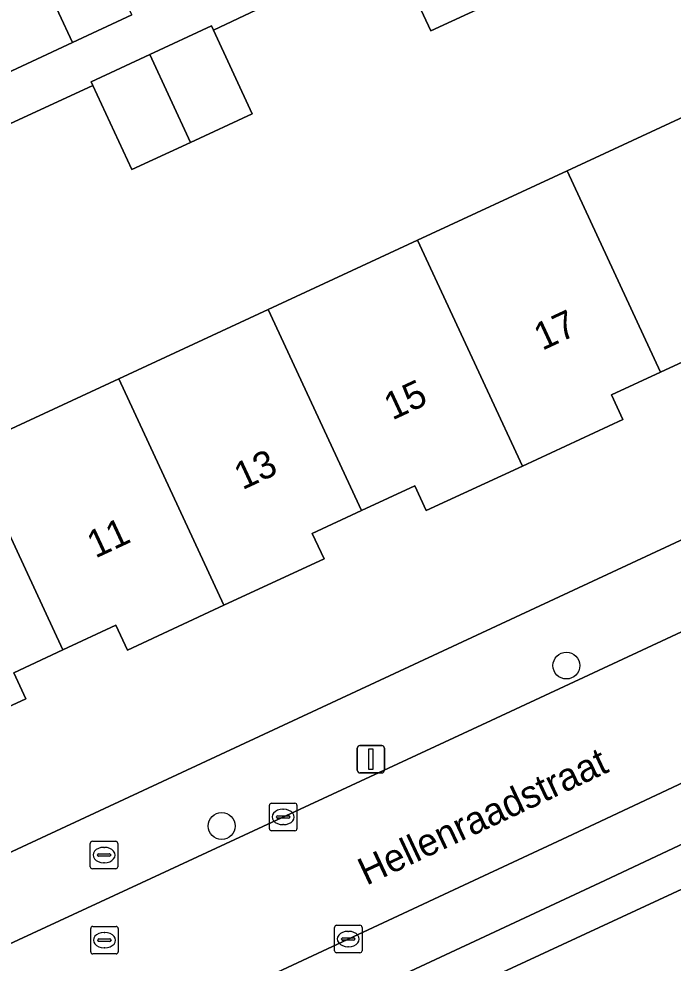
# Model space of a CAD drawing. Extents: x 160030 to 160839, y 385325 to 386450.
# Drawn here: x 160581.85 to 160605.67, y 385997.07 to 386031.48 of the extents above; entities that cross this region are included whole.
import ezdxf

# ---------------------------------------------------------------- set-up
doc = ezdxf.new("R2010")
doc.units = 0
for name, color, linetype in [('IMGEO_Boom', 7, 'Continuous'), ('IMGEO_Brandkraan', 7, 'Continuous'), ('IMGEO_Erf', 7, 'Continuous'), ('IMGEO_Kolk', 7, 'Continuous'), ('IMGEO_Lichtmast', 7, 'Continuous'), ('IMGEO_Openbare_ruimte_label', 7, 'Continuous'), ('IMGEO_Pand', 7, 'Continuous'), ('IMGEO_Pand_nummerreeks', 7, 'Continuous'), ('IMGEO_Parkeervlak_open', 7, 'Continuous'), ('IMGEO_Rijbaan_lokaal_open', 7, 'Continuous'), ('IMGEO_Rioolput', 7, 'Continuous'), ('IMGEO_Voetpad_open', 7, 'Continuous')]:
    doc.layers.add(name, color=color, linetype=linetype)

msp = doc.modelspace()

# ---------------------------------------------------------------- linework, layer by layer
at = {"layer": 'IMGEO_Boom'}
for centre in [(160601.785, 386007.913), (160589.23, 386002.067)]:
    msp.add_circle(centre, 0.489, dxfattribs=at)
at = {"layer": 'IMGEO_Brandkraan'}
for p, q in [((160584.448, 386000.583), (160584.448, 386001.435)), ((160584.523, 386001.509), (160585.375, 386001.509)), ((160584.936, 386001.289), (160584.961, 386001.289)), ((160585.449, 386001.435), (160585.449, 386000.583)), ((160584.707, 386001.003), (160584.707, 386001.015)), ((160585.145, 386000.966), (160584.747, 386000.966)), ((160584.75, 386001.052), (160585.148, 386001.052)), ((160585.191, 386001.015), (160585.191, 386001.003)), ((160584.959, 386000.729), (160584.934, 386000.729)), ((160585.375, 386000.509), (160584.523, 386000.509))]:
    msp.add_line(p, q, dxfattribs=at)
for points in [[(160584.448, 386000.583), (160584.448, 386001.435)], [(160584.523, 386001.509), (160585.375, 386001.509)], [(160585.449, 386001.435), (160585.449, 386000.583)], [(160585.375, 386000.509), (160584.523, 386000.509)]]:
    msp.add_lwpolyline(points, dxfattribs=at)
for centre, radius, start, end in [((160584.525, 386001.433), 0.0765, 91.552, 178.448), ((160584.525, 386001.433), 0.0765, 91.552, 178.448), ((160585.373, 386001.433), 0.0765, 1.552, 88.448), ((160585.373, 386001.433), 0.0765, 1.552, 88.448), ((160584.747, 386001.012), 0.0403, 85.8775, 175.7526), ((160584.744, 386001.002), 0.0366, 178.938, 274.7102), ((160585.148, 386001.009), 0.043, 264.8664, 352.4533), ((160585.152, 386001.014), 0.0386, 1.7309, 96.639), ((160584.525, 386000.585), 0.0765, 181.552, 268.448), ((160584.525, 386000.585), 0.0765, 181.552, 268.448), ((160585.373, 386000.585), 0.0765, 271.552, 358.448), ((160585.373, 386000.585), 0.0765, 271.552, 358.448)]:
    msp.add_arc(centre, radius, start, end, dxfattribs=at)
for centre, major_axis, ratio, start_param, end_param in [((160584.935, 386001.009), (-0.387, 0.002), 0.722429, 4.712389, 7.853982), ((160584.96, 386001.009), (-0.39, 0.002), 0.717154, 1.570796, 4.712389)]:
    msp.add_ellipse(centre, major_axis=major_axis, ratio=ratio, start_param=start_param, end_param=end_param, dxfattribs=at)
at = {"layer": 'IMGEO_Erf'}
for points in [[(160598.987, 386032.032), (160596.847, 386031.039), (160595.407, 386034.138), (160588.934, 386031.069), (160590.348, 386028.022), (160588.102, 386026.979), (160585.963, 386025.986), (160584.537, 386029.056), (160578.035, 386026.047)], [(160569.341, 386023.869), (160583.796, 386030.615), (160582.302, 386033.833)], [(160580.042, 386015.838), (160585.485, 386018.364), (160590.926, 386020.89), (160596.368, 386023.417), (160601.811, 386025.943), (160607.253, 386028.47), (160612.695, 386030.996), (160613.807, 386031.512)], [(160579.142, 386000), (160624.237, 386021.001)], [(160607.13, 386019.496), (160605.213, 386018.607), (160603.429, 386017.779), (160603.845, 386016.884), (160600.185, 386015.185), (160596.682, 386013.559), (160596.264, 386014.459), (160594.326, 386013.559), (160592.529, 386012.725), (160592.958, 386011.801), (160589.313, 386010.109), (160585.799, 386008.478), (160585.38, 386009.38), (160583.451, 386008.485), (160581.659, 386007.653), (160582.098, 386006.707), (160578.448, 386005.013)], [(160607.278, 385995.984), (160610.911, 385997.673), (160611.324, 385996.784), (160613.132, 385997.625), (160615.017, 385998.502), (160614.609, 385999.379), (160615.945, 386000), (160618.046, 386000.977), (160618.348, 386000.326), (160618.612, 386000.449), (160616.633, 386004.705), (160606.491, 386000), (160559.377, 385978.143)]]:
    msp.add_lwpolyline(points, dxfattribs=at)
at = {"layer": 'IMGEO_Kolk'}
for p, q in [((160590.972, 386001.97), (160590.972, 386002.822)), ((160591.047, 386002.896), (160591.899, 386002.896)), ((160591.46, 386002.676), (160591.485, 386002.676)), ((160591.973, 386002.822), (160591.973, 386001.97)), ((160591.231, 386002.39), (160591.231, 386002.402)), ((160591.669, 386002.353), (160591.271, 386002.353)), ((160591.274, 386002.439), (160591.672, 386002.439)), ((160591.715, 386002.402), (160591.715, 386002.39)), ((160591.899, 386001.896), (160591.047, 386001.896)), ((160591.483, 386002.116), (160591.458, 386002.116)), ((160593.341, 385997.522), (160593.341, 385998.374)), ((160593.416, 385998.448), (160594.268, 385998.448)), ((160593.829, 385998.228), (160593.854, 385998.228)), ((160594.342, 385998.374), (160594.342, 385997.522)), ((160593.6, 385997.942), (160593.6, 385997.954)), ((160594.038, 385997.905), (160593.64, 385997.905)), ((160593.643, 385997.991), (160594.041, 385997.991)), ((160594.084, 385997.954), (160594.084, 385997.942)), ((160594.268, 385997.448), (160593.416, 385997.448)), ((160593.852, 385997.668), (160593.827, 385997.668))]:
    msp.add_line(p, q, dxfattribs=at)
for points in [[(160590.972, 386001.97), (160590.972, 386002.822)], [(160591.047, 386002.896), (160591.899, 386002.896)], [(160591.973, 386002.822), (160591.973, 386001.97)], [(160591.899, 386001.896), (160591.047, 386001.896)], [(160593.341, 385997.522), (160593.341, 385998.374)], [(160593.416, 385998.448), (160594.268, 385998.448)], [(160594.342, 385998.374), (160594.342, 385997.522)], [(160594.268, 385997.448), (160593.416, 385997.448)]]:
    msp.add_lwpolyline(points, dxfattribs=at)
for centre, radius, start, end in [((160591.049, 386002.82), 0.0765, 91.552, 178.448), ((160591.049, 386002.82), 0.0765, 91.552, 178.448), ((160591.897, 386002.82), 0.0765, 1.552, 88.448), ((160591.897, 386002.82), 0.0765, 1.552, 88.448), ((160591.271, 386002.399), 0.0403, 85.8775, 175.7526), ((160591.268, 386002.389), 0.0366, 178.938, 274.7102), ((160591.672, 386002.396), 0.043, 264.8664, 352.4533), ((160591.676, 386002.401), 0.0386, 1.7309, 96.639), ((160591.049, 386001.972), 0.0765, 181.552, 268.448), ((160591.049, 386001.972), 0.0765, 181.552, 268.448), ((160591.897, 386001.972), 0.0765, 271.552, 358.448), ((160591.897, 386001.972), 0.0765, 271.552, 358.448), ((160593.418, 385998.372), 0.0765, 91.552, 178.448), ((160593.418, 385998.372), 0.0765, 91.552, 178.448), ((160594.266, 385998.372), 0.0765, 1.552, 88.448), ((160594.266, 385998.372), 0.0765, 1.552, 88.448), ((160593.64, 385997.951), 0.0403, 85.8775, 175.7526), ((160593.637, 385997.941), 0.0366, 178.938, 274.7102), ((160594.041, 385997.948), 0.043, 264.8664, 352.4533), ((160594.045, 385997.953), 0.0386, 1.7309, 96.639), ((160593.418, 385997.524), 0.0765, 181.552, 268.448), ((160593.418, 385997.524), 0.0765, 181.552, 268.448), ((160594.266, 385997.524), 0.0765, 271.552, 358.448), ((160594.266, 385997.524), 0.0765, 271.552, 358.448)]:
    msp.add_arc(centre, radius, start, end, dxfattribs=at)
for centre, major_axis, ratio, start_param, end_param in [((160591.459, 386002.396), (-0.387, 0.002), 0.722429, 4.712389, 7.853982), ((160591.484, 386002.396), (-0.39, 0.002), 0.717154, 1.570796, 4.712389), ((160593.828, 385997.948), (-0.387, 0.002), 0.722429, 4.712389, 7.853982), ((160593.853, 385997.948), (-0.39, 0.002), 0.717154, 1.570796, 4.712389)]:
    msp.add_ellipse(centre, major_axis=major_axis, ratio=ratio, start_param=start_param, end_param=end_param, dxfattribs=at)
at = {"layer": 'IMGEO_Lichtmast'}
for p, q in [((160594.268, 386005.001), (160595.058, 386005.001)), ((160595.058, 386005.001), (160594.268, 386005.001)), ((160594.168, 386004.101), (160594.168, 386004.901)), ((160594.168, 386004.901), (160594.168, 386004.101)), ((160595.158, 386004.901), (160595.158, 386004.101)), ((160595.158, 386004.101), (160595.158, 386004.901)), ((160595.058, 386004.001), (160594.268, 386004.001)), ((160594.268, 386004.001), (160595.058, 386004.001))]:
    msp.add_line(p, q, dxfattribs=at)
msp.add_lwpolyline([(160594.588, 386004.876), (160594.738, 386004.876), (160594.738, 386004.126), (160594.588, 386004.126), (160594.588, 386004.876)], dxfattribs=at)
for centre, start, end in [((160594.268, 386004.901), 90, 180), ((160594.268, 386004.901), 90, 180), ((160595.058, 386004.901), 0, 90), ((160595.058, 386004.901), 360, 90), ((160594.268, 386004.101), 180, 270), ((160594.268, 386004.101), 180, 270), ((160595.058, 386004.101), 270, 0), ((160595.058, 386004.101), 270, 0)]:
    msp.add_arc(centre, 0.1, start, end, dxfattribs=at)
at = {"layer": 'IMGEO_Pand'}
for points in [[(160597.501, 386035.237), (160595.359, 386034.242), (160595.407, 386034.138), (160596.847, 386031.039), (160598.987, 386032.032)], [(160584.46, 386034.834), (160582.302, 386033.833), (160583.796, 386030.615), (160585.959, 386031.62)], [(160588.934, 386031.069), (160588.861, 386031.226), (160586.616, 386030.184), (160588.102, 386026.979), (160590.348, 386028.022)], [(160586.616, 386030.184), (160584.475, 386029.19), (160584.537, 386029.056), (160585.963, 386025.986), (160588.102, 386026.979)], [(160607.253, 386028.47), (160601.811, 386025.943), (160605.213, 386018.607), (160607.13, 386019.496), (160607.535, 386018.624), (160611.059, 386020.26)], [(160601.811, 386025.943), (160596.368, 386023.417), (160600.185, 386015.185), (160603.845, 386016.884), (160603.429, 386017.779), (160605.213, 386018.607)], [(160594.326, 386013.559), (160596.264, 386014.459), (160596.682, 386013.559), (160600.185, 386015.185), (160596.368, 386023.417), (160590.926, 386020.89)], [(160589.313, 386010.109), (160592.958, 386011.801), (160592.529, 386012.725), (160594.326, 386013.559), (160590.926, 386020.89), (160585.485, 386018.364)], [(160585.485, 386018.364), (160580.042, 386015.838), (160583.451, 386008.485), (160585.38, 386009.38), (160585.799, 386008.478), (160589.313, 386010.109)], [(160580.042, 386015.838), (160574.6, 386013.311), (160578.448, 386005.013), (160582.098, 386006.707), (160581.659, 386007.653), (160583.451, 386008.485)]]:
    msp.add_lwpolyline(points, close=True, dxfattribs=at)
at = {"layer": 'IMGEO_Parkeervlak_open'}
for points in [[(160615.95, 386008.316), (160601.819, 386001.676), (160598.232, 386000), (160575.628, 385989.44), (160549.886, 385977.576)], [(160602.999, 386000), (160614.097, 386005.215)], [(160553.955, 385977.098), (160602.999, 386000)]]:
    msp.add_lwpolyline(points, dxfattribs=at)
at = {"layer": 'IMGEO_Rijbaan_lokaal_open'}
for points in [[(160624.244, 386017.657), (160599.049, 386005.909), (160586.308, 386000), (160573.702, 385994.154), (160548.712, 385982.457), (160544.858, 385980.725), (160542.961, 385979.827), (160545.098, 385975.358), (160547.013, 385976.247), (160548.053, 385976.73), (160549.886, 385977.576), (160575.628, 385989.44), (160598.232, 386000)], [(160598.232, 386000), (160601.819, 386001.676), (160615.95, 386008.316), (160616.592, 386008.618), (160622.739, 386011.506)]]:
    msp.add_lwpolyline(points, dxfattribs=at)
at = {"layer": 'IMGEO_Rioolput'}
for p, q in [((160584.462, 385997.481), (160584.462, 385998.333)), ((160584.537, 385998.407), (160585.389, 385998.407)), ((160584.95, 385998.187), (160584.975, 385998.187)), ((160585.463, 385998.333), (160585.463, 385997.481)), ((160584.721, 385997.901), (160584.721, 385997.913)), ((160585.159, 385997.864), (160584.761, 385997.864)), ((160584.764, 385997.95), (160585.162, 385997.95)), ((160585.205, 385997.913), (160585.205, 385997.901)), ((160584.973, 385997.627), (160584.948, 385997.627)), ((160585.389, 385997.407), (160584.537, 385997.407))]:
    msp.add_line(p, q, dxfattribs=at)
for points in [[(160584.462, 385997.481), (160584.462, 385998.333)], [(160584.537, 385998.407), (160585.389, 385998.407)], [(160585.463, 385998.333), (160585.463, 385997.481)], [(160585.389, 385997.407), (160584.537, 385997.407)]]:
    msp.add_lwpolyline(points, dxfattribs=at)
for centre, radius, start, end in [((160584.539, 385998.331), 0.0765, 91.552, 178.448), ((160584.539, 385998.331), 0.0765, 91.552, 178.448), ((160585.387, 385998.331), 0.0765, 1.552, 88.448), ((160585.387, 385998.331), 0.0765, 1.552, 88.448), ((160584.761, 385997.91), 0.0403, 85.8775, 175.7526), ((160584.758, 385997.9), 0.0366, 178.938, 274.7102), ((160585.162, 385997.907), 0.043, 264.8664, 352.4533), ((160585.166, 385997.912), 0.0386, 1.7309, 96.639), ((160584.539, 385997.483), 0.0765, 181.552, 268.448), ((160584.539, 385997.483), 0.0765, 181.552, 268.448), ((160585.387, 385997.483), 0.0765, 271.552, 358.448), ((160585.387, 385997.483), 0.0765, 271.552, 358.448)]:
    msp.add_arc(centre, radius, start, end, dxfattribs=at)
for centre, major_axis, ratio, start_param, end_param in [((160584.949, 385997.907), (-0.387, 0.002), 0.722429, 4.712389, 7.853982), ((160584.974, 385997.907), (-0.39, 0.002), 0.717154, 1.570796, 4.712389)]:
    msp.add_ellipse(centre, major_axis=major_axis, ratio=ratio, start_param=start_param, end_param=end_param, dxfattribs=at)
at = {"layer": 'IMGEO_Voetpad_open'}
for points in [[(160578.035, 386026.047), (160584.537, 386029.056), (160584.475, 386029.19), (160586.616, 386030.184), (160588.861, 386031.226), (160588.934, 386031.069), (160595.407, 386034.138)], [(160585.959, 386031.62), (160583.796, 386030.615), (160569.341, 386023.869)], [(160625.821, 386019.005), (160624.023, 386026.274), (160622.154, 386025.452), (160624.237, 386021.001), (160579.142, 386000), (160554.595, 385988.568), (160552.598, 385987.585), (160542.473, 385982.975), (160542.961, 385979.827), (160544.858, 385980.725), (160548.712, 385982.457), (160573.702, 385994.154), (160586.308, 386000), (160599.049, 386005.909)], [(160599.049, 386005.909), (160624.244, 386017.657)], [(160614.097, 386005.215), (160602.999, 386000), (160553.955, 385977.098)], [(160549.886, 385977.576), (160548.053, 385976.73), (160547.013, 385976.247), (160545.098, 385975.358), (160547.28, 385972.546), (160557.37, 385977.209), (160559.377, 385978.143), (160606.491, 386000)]]:
    msp.add_lwpolyline(points, dxfattribs=at)

# ---------------------------------------------------------------- texts
at = {"layer": 'IMGEO_Openbare_ruimte_label'}
msp.add_text('Hellenraadstraat', height=1, rotation=25.1554, dxfattribs=at).set_placement((160594.502, 385999.889))
at = {"layer": 'IMGEO_Pand_nummerreeks'}
for s, p in [('17', (160600.904, 386019.379)), ('15', (160595.445, 386016.839)), ('13', (160589.987, 386014.299)), ('11', (160584.631, 386011.807))]:
    msp.add_text(s, height=1, rotation=24.9528, dxfattribs=at).set_placement(p)

doc.saveas('drawing.dxf')
